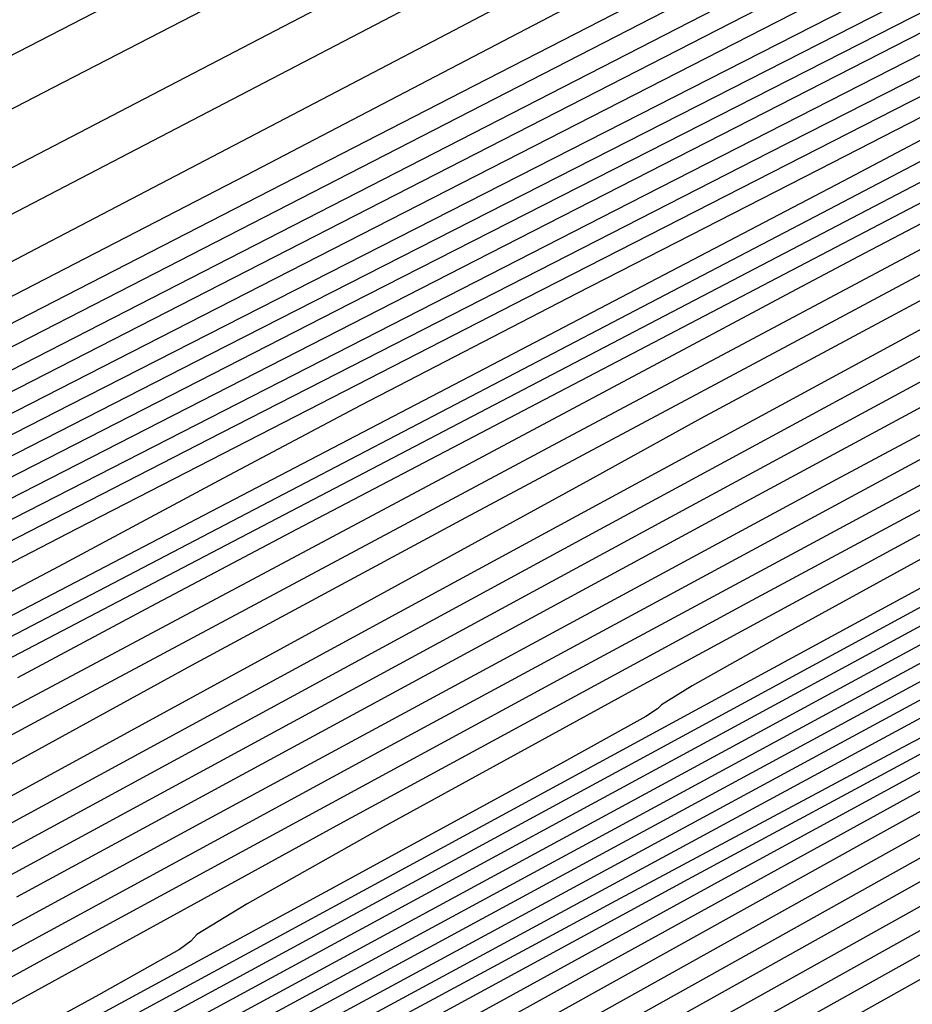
# Model space of a CAD drawing. Extents: x 3249832 to 3255657, y 13789405 to 13793316.
# Tile 342 of 656: x 3254704.17 to 3254708.01, y 13790595.27 to 13790599.49. Entities that reach past the tile are written whole.
import ezdxf

# ---------------------------------------------------------------- set-up
doc = ezdxf.new("R2010")
doc.units = 0
doc.header["$LTSCALE"] = 100
doc.header["$MEASUREMENT"] = 0
for name, color, linetype in [('GRATIO_CON', 10, 'CONTINUOUS'), ('GRATIO_ICON', 7, 'CONTINUOUS'), ('TARGETS_EAST', 7, 'CONTINUOUS')]:
    doc.layers.add(name, color=color, linetype=linetype)

# ---------------------------------------------------------------- blocks, each defined once
blk = doc.blocks.new('Gratio_032316_contours')
at = {"layer": 'GRATIO_CON', "color": 1, "linetype": 'Continuous', "flags": 128}
for points in [[(3254745.6924, 13790619.1713), (3254737.7101, 13790615.3671), (3254730.5014, 13790611.9534), (3254724.616, 13790609.1863), (3254720.45, 13790607.2396), (3254718.2147, 13790606.2023), (3254717.3824, 13790605.8267), (3254717.2405, 13790605.7806), (3254717.1443, 13790605.7612), (3254716.7202, 13790605.5849), (3254715.6623, 13790605.0971), (3254713.8217, 13790604.2207), (3254711.6765, 13790603.1858), (3254709.8618, 13790602.2997), (3254708.853, 13790601.7935), (3254708.4861, 13790601.595), (3254708.4378, 13790601.556), (3254708.3096, 13790601.4856), (3254707.4042, 13790601.0219), (3254704.9498, 13790599.7604), (3254700.5613, 13790597.4967), (3254695.4017, 13790594.8269), (3254691.0213, 13790592.5474)], [(3254746.7874, 13790619.5381), (3254738.2285, 13790615.4618), (3254729.4392, 13790611.2689), (3254721.8086, 13790607.6512), (3254715.8029, 13790604.8212), (3254711.6577, 13790602.8718), (3254709.4526, 13790601.8266), (3254708.6438, 13790601.4325), (3254708.5316, 13790601.3674), (3254708.533, 13790601.3625), (3254708.5322, 13790601.3623), (3254708.5303, 13790601.3647), (3254708.4592, 13790601.3324), (3254707.9742, 13790601.0862), (3254706.6614, 13790600.4116), (3254704.3141, 13790599.2006), (3254701.5544, 13790597.7725), (3254699.2114, 13790596.5532), (3254697.7934, 13790595.8039), (3254696.5255, 13790595.1268), (3254694.3118, 13790593.9597), (3254690.4657, 13790591.9499)], [(3254731.2021, 13790611.9569), (3254722.6446, 13790607.8613), (3254716.4508, 13790604.91), (3254712.5103, 13790603.0452), (3254710.2407, 13790601.9763), (3254709.096, 13790601.4331), (3254708.6764, 13790601.2276), (3254708.6184, 13790601.1927), (3254708.6193, 13790601.1885), (3254708.6191, 13790601.1866), (3254708.6183, 13790601.1862), (3254708.6086, 13790601.1819), (3254708.5449, 13790601.1499), (3254708.3734, 13790601.0622), (3254708.0671, 13790600.9044), (3254707.7071, 13790600.7181), (3254707.4015, 13790600.5591), (3254707.1039, 13790600.4028), (3254706.1501, 13790599.9047), (3254703.7215, 13790598.6401), (3254699.3904, 13790596.3866), (3254694.2941, 13790593.7304), (3254689.9609, 13790591.4601)], [(3254745.5178, 13790618.2094), (3254744.0413, 13790617.6011), (3254742.0538, 13790616.7589), (3254737.8748, 13790614.8441), (3254730.5348, 13790611.3678), (3254721.9074, 13790607.2388), (3254714.5772, 13790603.7154), (3254710.4822, 13790601.7428), (3254708.9741, 13790601.0143), (3254708.7584, 13790600.9098), (3254708.7564, 13790600.912), (3254708.7543, 13790600.914), (3254708.7544, 13790600.9115), (3254708.7133, 13790600.8782), (3254708.4052, 13790600.7014), (3254707.5584, 13790600.2462), (3254706.0365, 13790599.4462), (3254704.2434, 13790598.5088), (3254702.718, 13790597.7096), (3254701.7384, 13790597.1908), (3254700.539, 13790596.5606), (3254698.0929, 13790595.2939), (3254693.6484, 13790593.0063), (3254687.5533, 13790589.8765)], [(3254745.9717, 13790618.248), (3254743.1013, 13790616.9171), (3254740.663, 13790615.8068), (3254739.1068, 13790615.1473), (3254737.2988, 13790614.3756), (3254733.7091, 13790612.7307), (3254727.4314, 13790609.7573), (3254720.053, 13790606.225), (3254713.7846, 13790603.2092), (3254710.2842, 13790601.5179), (3254708.9968, 13790600.8897), (3254708.8146, 13790600.7955), (3254708.8148, 13790600.7936), (3254708.8151, 13790600.7913), (3254708.8182, 13790600.7829), (3254708.6888, 13790600.6948), (3254707.7399, 13790600.1805), (3254705.1466, 13790598.8254), (3254700.3329, 13790596.3409), (3254693.72, 13790592.9426), (3254685.978, 13790588.9723)], [(3254729.5435, 13790610.6172), (3254724.328, 13790608.1468), (3254718.1985, 13790605.2112), (3254712.992, 13790602.7029), (3254710.0861, 13790601.293), (3254709.0193, 13790600.7652), (3254708.8705, 13790600.6817), (3254708.8725, 13790600.6767), (3254708.8733, 13790600.6741), (3254708.8749, 13790600.6697), (3254708.8787, 13790600.661), (3254708.8834, 13790600.6498), (3254708.8876, 13790600.6398), (3254708.7875, 13790600.5809), (3254708.0712, 13790600.2095), (3254706.1248, 13790599.2088), (3254702.4656, 13790597.3297), (3254697.1355, 13790594.595), (3254690.3078, 13790591.0952)], [(3254745.4682, 13790617.5923), (3254743.1661, 13790616.5759), (3254741.7336, 13790615.9708), (3254739.9959, 13790615.205), (3254737.1393, 13790613.8832), (3254733.7945, 13790612.3186), (3254730.9533, 13790611.0016), (3254729.2377, 13790610.2396), (3254727.7888, 13790609.6091), (3254725.3778, 13790608.5037), (3254721.2246, 13790606.5363), (3254716.344, 13790604.1974), (3254712.1994, 13790602.1969), (3254709.8879, 13790601.0684), (3254709.0415, 13790600.6409), (3254708.926, 13790600.5671), (3254708.8616, 13790600.5223), (3254708.3873, 13790600.2728), (3254707.0963, 13790599.6075), (3254704.5962, 13790598.3231), (3254700.5508, 13790596.248), (3254694.6376, 13790593.2182), (3254686.9011, 13790589.2546)], [(3254747.5167, 13790618.3079), (3254742.2522, 13790615.8793), (3254737.7731, 13790613.8176), (3254735.1554, 13790612.6397), (3254733.5352, 13790611.9298), (3254731.5638, 13790611.039), (3254728.3069, 13790609.5184), (3254724.4876, 13790607.7201), (3254721.2437, 13790606.1963), (3254719.3686, 13790605.3319), (3254718.2788, 13790604.8426), (3254717.0464, 13790604.2767), (3254715.0177, 13790603.3157), (3254712.6335, 13790602.1732), (3254710.6089, 13790601.1959), (3254709.4798, 13790600.6447), (3254709.0663, 13790600.4357), (3254709.0097, 13790600.3993), (3254708.7955, 13790600.2835), (3254707.2854, 13790599.5075), (3254703.1857, 13790597.4081), (3254695.8508, 13790593.6519), (3254687.2297, 13790589.2245)], [(3254729.436, 13790609.9093), (3254727.3478, 13790608.9559), (3254723.8907, 13790607.336), (3254719.8342, 13790605.4209), (3254716.3889, 13790603.7937), (3254714.4341, 13790602.8781), (3254713.5238, 13790602.4594), (3254712.8808, 13790602.1633), (3254711.9142, 13790601.7054), (3254710.7783, 13790601.161), (3254709.8137, 13790600.6954), (3254709.2757, 13790600.4328), (3254709.0787, 13790600.3333), (3254709.0517, 13790600.3159), (3254709.0524, 13790600.3134), (3254709.0524, 13790600.312), (3254709.0516, 13790600.3118), (3254708.8555, 13790600.2127), (3254707.4903, 13790599.5159), (3254703.7871, 13790597.6227), (3254697.1632, 13790594.2322), (3254689.3781, 13790590.2347)], [(3254746.0788, 13790617.422), (3254741.0327, 13790615.1109), (3254735.112, 13790612.3714), (3254730.078, 13790610.0428), (3254727.1475, 13790608.7048), (3254725.3593, 13790607.8994), (3254723.2075, 13790606.9089), (3254719.6456, 13790605.235), (3254715.4636, 13790603.257), (3254711.911, 13790601.5735), (3254709.7506, 13790600.5447), (3254707.7997, 13790599.577), (3254704.3887, 13790597.8386), (3254698.4756, 13790594.8129), (3254691.5266, 13790591.2449)], [(3254746.1687, 13790617.3108), (3254743.1153, 13790615.9563), (3254737.7908, 13790613.5125), (3254731.542, 13790610.6175), (3254726.2305, 13790608.1554), (3254723.1734, 13790606.7515), (3254721.5097, 13790605.9973), (3254719.8338, 13790605.2256), (3254717.1322, 13790603.956), (3254713.9603, 13790602.4558), (3254711.2656, 13790601.1789), (3254709.6055, 13790600.388), (3254707.9776, 13790599.5788), (3254704.9896, 13790598.0555), (3254699.7879, 13790595.3938), (3254693.675, 13790592.2552), (3254688.4922, 13790589.5726)], [(3254731.3068, 13790610.3155), (3254724.4018, 13790607.1096), (3254718.5353, 13790604.3806), (3254715.2251, 13790602.845), (3254713.8104, 13790602.1932), (3254713.0861, 13790601.859), (3254712.1053, 13790601.398), (3254710.9538, 13790600.8533), (3254709.9754, 13790600.3896), (3254709.4283, 13790600.1307), (3254709.226, 13790600.0355), (3254709.1963, 13790600.0221), (3254709.1955, 13790600.0221), (3254709.1947, 13790600.0221), (3254709.1938, 13790600.0223), (3254709.0816, 13790599.966), (3254708.3026, 13790599.5689), (3254706.1903, 13790598.4893), (3254702.4121, 13790596.5556), (3254697.9718, 13790594.2756), (3254694.2071, 13790592.327), (3254692.0574, 13790591.1864)], [(3254734.2248, 13790611.5594), (3254728.0648, 13790608.7171), (3254720.8317, 13790605.3557), (3254714.6878, 13790602.4932), (3254711.2509, 13790600.8917), (3254709.9606, 13790600.291), (3254709.7117, 13790600.1753), (3254709.5904, 13790600.1183), (3254709.4478, 13790600.051), (3254709.3262, 13790599.9942), (3254709.1674, 13790599.9169), (3254708.5097, 13790599.5832), (3254706.7913, 13790598.7057), (3254703.7244, 13790597.1364), (3254700.1203, 13790595.2859), (3254697.0645, 13790593.7042), (3254695.3049, 13790592.7707), (3254694.2377, 13790592.182), (3254692.9212, 13790591.4637), (3254690.7032, 13790590.2884)], [(3254731.8502, 13790610.3684), (3254726.1532, 13790607.7391), (3254719.4636, 13790604.63), (3254713.7813, 13790601.9824), (3254710.6062, 13790600.5024), (3254709.4362, 13790599.9573), (3254709.269, 13790599.8792), (3254709.2692, 13790599.8784), (3254709.2694, 13790599.8772), (3254709.2695, 13790599.8761), (3254709.2692, 13790599.8752), (3254709.2685, 13790599.8749), (3254709.2673, 13790599.8753), (3254709.1964, 13790599.8409), (3254708.7098, 13790599.5943), (3254707.3923, 13790598.9221), (3254705.0367, 13790597.7172), (3254702.2687, 13790596.2961), (3254699.9219, 13790595.0814), (3254698.5524, 13790594.3551), (3254697.6054, 13790593.8365), (3254696.2487, 13790593.1046), (3254693.9267, 13790591.8793), (3254691.1921, 13790590.4448)], [(3254732.5108, 13790610.5478), (3254729.5715, 13790609.222), (3254724.4582, 13790606.8622), (3254718.4539, 13790604.0718), (3254713.3536, 13790601.6956), (3254710.5035, 13790600.3678), (3254709.453, 13790599.8788), (3254709.3028, 13790599.8085), (3254709.303, 13790599.8068), (3254709.3033, 13790599.8047), (3254709.3031, 13790599.8033), (3254709.2535, 13790599.7788), (3254708.9134, 13790599.607), (3254707.9933, 13790599.1385), (3254706.3491, 13790598.2979), (3254704.4172, 13790597.3063), (3254702.7794, 13790596.4586), (3254701.7999, 13790595.9394), (3254700.9732, 13790595.491), (3254699.5761, 13790594.7454), (3254697.1502, 13790593.4703), (3254694.2949, 13790591.9748), (3254691.874, 13790590.7039)], [(3254727.3024, 13790607.9614), (3254725.0141, 13790606.9293), (3254721.0682, 13790605.1083), (3254716.4345, 13790602.9552), (3254712.4982, 13790601.1222), (3254710.298, 13790600.0986), (3254709.4863, 13790599.7224), (3254709.3695, 13790599.669), (3254709.3691, 13790599.6677), (3254709.3693, 13790599.6655), (3254709.3695, 13790599.6634), (3254709.363, 13790599.659), (3254709.3174, 13790599.6356), (3254709.1939, 13790599.5727), (3254708.9733, 13790599.4599), (3254708.714, 13790599.3268), (3254708.4942, 13790599.2131), (3254708.2949, 13790599.108), (3254707.7086, 13790598.7999), (3254706.231, 13790598.0272), (3254703.5972, 13790596.6521)], [(3254732.8153, 13790610.2065), (3254729.8953, 13790608.9214), (3254727.4132, 13790607.8327), (3254725.9169, 13790607.1922), (3254724.6983, 13790606.6682), (3254722.7354, 13790605.783), (3254719.3732, 13790604.2313), (3254715.4249, 13790602.3969), (3254712.0706, 13790600.8354), (3254710.1952, 13790599.964), (3254709.503, 13790599.6442), (3254709.403, 13790599.5991), (3254709.3364, 13790599.5635), (3254708.8737, 13790599.3198), (3254707.6177, 13790598.6623), (3254705.37, 13790597.4885), (3254702.7274, 13790596.1083), (3254700.4853, 13790594.9347), (3254699.1916, 13790594.2516), (3254698.4023, 13790593.8271), (3254697.4257, 13790593.3001), (3254695.7829, 13790592.4201), (3254693.8462, 13790591.3793), (3254692.2004, 13790590.4807)], [(3254727.3085, 13790607.6466), (3254724.7362, 13790606.5149), (3254723.2084, 13790605.8558), (3254722.0941, 13790605.375), (3254720.4566, 13790604.6366), (3254717.6782, 13790603.3544), (3254714.4152, 13790601.8386), (3254711.6429, 13790600.5487), (3254710.0925, 13790599.8294), (3254709.5198, 13790599.566), (3254709.4366, 13790599.5292), (3254709.3878, 13790599.5029), (3254709.0501, 13790599.3241), (3254708.1329, 13790598.843), (3254706.4912, 13790597.9851), (3254704.561, 13790596.9767), (3254702.9232, 13790596.1194)], [(3254727.8555, 13790607.7559), (3254724.7217, 13790606.3718), (3254722.0591, 13790605.197), (3254720.5, 13790604.5195), (3254719.4899, 13790604.0818), (3254718.1779, 13790603.4903), (3254715.9832, 13790602.4774), (3254713.4056, 13790601.2802), (3254711.2153, 13790600.2617), (3254709.9901, 13790599.6943), (3254709.5371, 13790599.487), (3254709.4709, 13790599.4584), (3254709.4398, 13790599.4415), (3254709.2268, 13790599.3279), (3254708.6483, 13790599.0234), (3254707.6125, 13790598.4816), (3254706.3945, 13790597.8451), (3254705.3612, 13790597.3041), (3254704.7351, 13790596.9735), (3254704.1632, 13790596.6671)], [(3254727.4801, 13790607.298), (3254725.7514, 13790606.5593), (3254722.8956, 13790605.3052), (3254719.5481, 13790603.8222), (3254716.705, 13790602.5613), (3254715.0831, 13790601.8467), (3254714.2816, 13790601.4954), (3254713.6205, 13790601.1976), (3254712.5932, 13790600.7235), (3254711.3866, 13790600.1631), (3254710.3614, 13790599.6863), (3254709.7879, 13790599.4207), (3254709.5757, 13790599.3238), (3254709.5442, 13790599.3107), (3254709.5431, 13790599.3107), (3254709.5424, 13790599.3099), (3254709.5419, 13790599.3087), (3254709.4914, 13790599.2806), (3254709.1378, 13790599.0912), (3254708.178, 13790598.5794), (3254706.4601, 13790597.664), (3254704.4394, 13790596.5847), (3254702.7227, 13790595.661)], [(3254710.3772, 13790599.6045), (3254709.9345, 13790599.3987), (3254709.6868, 13790599.284), (3254709.5952, 13790599.2421), (3254709.5816, 13790599.2364), (3254709.5812, 13790599.2363), (3254709.581, 13790599.2353), (3254709.5814, 13790599.233), (3254709.5478, 13790599.2108), (3254709.3066, 13790599.0774), (3254708.6495, 13790598.7235), (3254707.4724, 13790598.0943), (3254706.0873, 13790597.3537), (3254704.9105, 13790596.7204), (3254704.1353, 13790596.2944)], [(3254747.3336, 13790616.0098), (3254744.7054, 13790614.8389), (3254740.908, 13790613.1145), (3254735.9712, 13790610.8747), (3254730.8407, 13790608.5548), (3254726.691, 13790606.6892), (3254724.2973, 13790605.6302), (3254722.8359, 13790605.0012), (3254721.0833, 13790604.2435), (3254718.189, 13790602.9673), (3254714.794, 13790601.4585), (3254711.9119, 13790600.1719), (3254710.284, 13790599.4393), (3254709.5611, 13790599.0991), (3254709.1215, 13790598.8666), (3254708.4849, 13790598.5243), (3254707.7353, 13790598.1228), (3254707.0983, 13790597.7799), (3254706.6206, 13790597.5177), (3254705.6334, 13790596.9759), (3254703.2897, 13790595.6983), (3254699.1288, 13790593.4363), (3254694.2378, 13790590.7714), (3254690.0906, 13790588.4925)], [(3254745.7309, 13790615.2017), (3254743.0231, 13790613.9932), (3254739.1097, 13790612.2158), (3254734.0221, 13790609.9075), (3254728.7356, 13790607.516), (3254724.4616, 13790605.5918), (3254722.0162, 13790604.5051), (3254720.6355, 13790603.9071), (3254719.1601, 13790603.2688), (3254716.764, 13790602.2123), (3254713.9531, 13790600.9636), (3254711.5664, 13790599.8995), (3254710.2303, 13790599.3014), (3254709.7192, 13790599.069), (3254709.5949, 13790599.0064), (3254709.4977, 13790598.9532), (3254709.3834, 13790598.8917), (3254709.2862, 13790598.8393), (3254709.1059, 13790598.741), (3254708.2031, 13790598.2504), (3254705.8041, 13790596.9483), (3254701.5167, 13790594.621), (3254696.4768, 13790591.8774), (3254692.2022, 13790589.5321)], [(3254735.5132, 13790610.4185), (3254730.124, 13790607.973), (3254724.5256, 13790605.4385), (3254720.0027, 13790603.3969), (3254717.454, 13790602.255), (3254716.2348, 13790601.7188), (3254715.3139, 13790601.3192), (3254713.914, 13790600.7022), (3254712.2715, 13790599.9731), (3254710.8764, 13790599.3527), (3254710.0961, 13790599.0062), (3254709.8072, 13790598.8794), (3254709.7641, 13790598.863), (3254709.6571, 13790598.8089), (3254708.9225, 13790598.4145), (3254706.9327, 13790597.3385), (3254703.3745, 13790595.4093), (3254699.1924, 13790593.1337), (3254695.6455, 13790591.1883), (3254693.6769, 13790590.0811), (3254692.9659, 13790589.6469), (3254692.8763, 13790589.5521), (3254692.8367, 13790589.496), (3254692.5357, 13790589.3097)], [(3254728.1749, 13790607.0058), (3254722.4205, 13790604.3998), (3254717.7732, 13790602.2995), (3254715.173, 13790601.1299), (3254714.0344, 13790600.6246), (3254713.3908, 13790600.3444), (3254712.489, 13790599.947), (3254711.4308, 13790599.4777), (3254710.5316, 13790599.079), (3254710.0277, 13790598.8574), (3254709.84, 13790598.7781), (3254709.8102, 13790598.7703), (3254709.7142, 13790598.7249), (3254709.0636, 13790598.3785), (3254707.3041, 13790597.4293), (3254704.1591, 13790595.7253)], [(3254731.9166, 13790608.6211), (3254726.2258, 13790606.0386), (3254720.3155, 13790603.361), (3254715.5437, 13790601.2021), (3254712.8919, 13790600.0048), (3254711.8341, 13790599.5305), (3254711.4677, 13790599.3696), (3254711.064, 13790599.192), (3254710.5894, 13790598.9835), (3254710.1841, 13790598.8092), (3254709.8733, 13790598.6739), (3254709.2214, 13790598.342), (3254707.6777, 13790597.5174), (3254704.9443, 13790596.0405), (3254701.7339, 13790594.2955), (3254699.0117, 13790592.8026), (3254697.5008, 13790591.9529), (3254696.9552, 13790591.6197), (3254696.8865, 13790591.547), (3254696.8439, 13790591.4973), (3254696.5279, 13790591.3082), (3254695.6764, 13790590.8357), (3254694.1223, 13790589.9875), (3254692.0783, 13790588.8772)], [(3254730.1933, 13790607.7562), (3254724.4461, 13790605.1476), (3254718.4908, 13790602.4485), (3254713.6888, 13790600.2733), (3254711.0348, 13790599.0708), (3254710.0568, 13790598.6277), (3254709.9162, 13790598.5651), (3254709.914, 13790598.5674), (3254709.9105, 13790598.5718), (3254709.9056, 13790598.5788), (3254709.8311, 13790598.5515), (3254709.3477, 13790598.303), (3254708.0478, 13790597.6092), (3254705.7285, 13790596.3568), (3254703.0045, 13790594.8764)], [(3254727.3852, 13790606.3161), (3254722.3292, 13790604.0201), (3254717.2292, 13790601.7066), (3254713.1687, 13790599.8624), (3254710.9325, 13790598.8406), (3254710.1098, 13790598.4597), (3254709.9914, 13790598.4042), (3254709.9428, 13790598.3868), (3254709.6292, 13790598.2316), (3254708.7904, 13790597.7908), (3254707.2977, 13790596.9888), (3254705.5458, 13790596.0383), (3254704.0609, 13790595.2242), (3254703.2368, 13790594.7607), (3254702.9392, 13790594.5789), (3254702.9017, 13790594.5393), (3254702.8548, 13790594.4993), (3254702.5162, 13790594.306), (3254701.6005, 13790593.8036), (3254699.9254, 13790592.8922), (3254697.7204, 13790591.6956), (3254695.3179, 13790590.3934), (3254693.01, 13790589.1433), (3254690.9265, 13790588.0159)], [(3254729.9373, 13790607.3963), (3254725.9812, 13790605.5959), (3254721.2708, 13790603.4562), (3254716.5982, 13790601.3363), (3254712.9077, 13790599.6599), (3254710.879, 13790598.7324), (3254710.1342, 13790598.3841), (3254710.0305, 13790598.327), (3254710.0324, 13790598.321), (3254710.0325, 13790598.319), (3254710.0301, 13790598.3217), (3254709.9936, 13790598.3121), (3254709.7662, 13790598.2018), (3254709.1601, 13790597.8844), (3254708.0817, 13790597.3056), (3254706.8165, 13790596.6193), (3254705.744, 13790596.0313), (3254705.1488, 13790595.6966), (3254704.9339, 13790595.5653), (3254704.9068, 13790595.5367), (3254704.8584, 13790595.5), (3254704.5122, 13790595.3053), (3254703.5752, 13790594.7929)], [(3254728.3719, 13790606.6035), (3254724.5772, 13790604.8758), (3254720.2124, 13790602.8924), (3254715.9672, 13790600.9659), (3254712.6467, 13790599.457), (3254710.8257, 13790598.6232), (3254710.1573, 13790598.3093), (3254710.0645, 13790598.2568), (3254710.0665, 13790598.2502), (3254710.0668, 13790598.247), (3254710.0653, 13790598.2475), (3254710.0427, 13790598.2413), (3254709.9026, 13790598.1736), (3254709.5294, 13790597.9786), (3254708.8657, 13790597.6226), (3254708.0871, 13790597.2003), (3254707.4271, 13790596.8385), (3254707.0608, 13790596.6325), (3254706.9285, 13790596.5518), (3254706.9119, 13790596.5341), (3254706.862, 13790596.5006), (3254706.5083, 13790596.3045), (3254705.5499, 13790595.7822), (3254703.7942, 13790594.8287)], [(3254712.3857, 13790599.254), (3254710.7723, 13790598.5142), (3254710.1804, 13790598.2349), (3254710.0987, 13790598.1876), (3254710.1008, 13790598.1816), (3254710.1017, 13790598.178), (3254710.1019, 13790598.1758), (3254710.1016, 13790598.1742), (3254710.101, 13790598.1735), (3254710.0999, 13790598.1739), (3254710.0911, 13790598.1717), (3254710.0385, 13790598.1463), (3254709.8985, 13790598.0732), (3254709.6496, 13790597.9397), (3254709.3576, 13790597.7814), (3254709.1102, 13790597.6457), (3254708.9728, 13790597.5684), (3254708.9232, 13790597.5382), (3254708.917, 13790597.5315), (3254708.8656, 13790597.5013), (3254708.5044, 13790597.3038), (3254707.5247, 13790596.7715), (3254705.7286, 13790595.797), (3254703.3626, 13790594.514)], [(3254728.7895, 13790606.513), (3254726.6035, 13790605.5511), (3254723.6754, 13790604.225), (3254720.3652, 13790602.7153), (3254717.0371, 13790601.2009), (3254714.0742, 13790599.8545), (3254711.8639, 13790598.8478), (3254710.6657, 13790598.2951), (3254710.2269, 13790598.0845), (3254710.1669, 13790598.0471), (3254710.1685, 13790598.0419), (3254710.1688, 13790598.0398), (3254710.1681, 13790598.0395), (3254710.1303, 13790598.0198), (3254709.8715, 13790597.8807), (3254709.1711, 13790597.5019), (3254707.8736, 13790596.7989), (3254706.0827, 13790595.8282), (3254703.9672, 13790594.6819)], [(3254727.2355, 13790605.7302), (3254725.0154, 13790604.7495), (3254722.1099, 13790603.4322), (3254718.9612, 13790601.9952), (3254715.9787, 13790600.637), (3254713.4432, 13790599.4843), (3254711.6028, 13790598.6453), (3254710.6119, 13790598.1873), (3254710.2492, 13790598.0122), (3254710.1993, 13790597.9809), (3254710.1738, 13790597.9634), (3254709.9922, 13790597.8649), (3254709.5008, 13790597.5998), (3254708.5767, 13790597.0996), (3254707.2196, 13790596.3643), (3254705.46, 13790595.4111), (3254703.3696, 13790594.2793), (3254701.1856, 13790593.0977), (3254699.186, 13790592.0172), (3254697.5453, 13790591.1314), (3254696.022, 13790590.3048), (3254694.2707, 13790589.3442), (3254692.0665, 13790588.1245)], [(3254727.5992, 13790605.6834), (3254726.9567, 13790605.4695), (3254725.6814, 13790604.9475), (3254723.4273, 13790603.948), (3254720.5445, 13790602.6394), (3254717.5571, 13790601.275), (3254714.9203, 13790600.0732), (3254712.812, 13790599.1143), (3254711.3413, 13790598.4438), (3254710.5573, 13790598.0813), (3254710.2702, 13790597.9428), (3254710.2307, 13790597.9179), (3254710.2161, 13790597.9069), (3254710.1117, 13790597.8501), (3254709.8299, 13790597.6982), (3254709.2796, 13790597.4005), (3254708.3564, 13790596.9004), (3254706.9528, 13790596.1402), (3254705.0377, 13790595.1036), (3254702.8881, 13790593.9407)], [(3254727.4376, 13790605.4031), (3254726.618, 13790605.0975), (3254726.0799, 13790604.9286), (3254725.4269, 13790604.7034), (3254724.1274, 13790604.1648), (3254721.8392, 13790603.1464), (3254718.979, 13790601.8466), (3254716.1531, 13790600.5548), (3254713.8618, 13790599.5095), (3254712.1808, 13790598.7443), (3254711.0797, 13790598.2423), (3254710.5026, 13790597.9754), (3254710.2912, 13790597.8734), (3254710.2621, 13790597.8549), (3254710.2098, 13790597.8242), (3254709.8437, 13790597.6255), (3254708.8511, 13790597.0888), (3254707.0546, 13790596.1168), (3254704.8155, 13790594.9056), (3254702.6302, 13790593.7245)], [(3254715.848, 13790600.261), (3254713.3451, 13790599.1145), (3254711.745, 13790598.3819), (3254710.9185, 13790598.0044), (3254710.5566, 13790597.8392), (3254710.3932, 13790597.7636), (3254710.3332, 13790597.7347), (3254710.3246, 13790597.7294), (3254710.2918, 13790597.711), (3254710.066, 13790597.5889), (3254709.4549, 13790597.2584), (3254708.3399, 13790596.6553), (3254706.8975, 13790595.8753), (3254705.3778, 13790595.0547), (3254703.945, 13790594.2816)], [(3254727.2276, 13790604.9104), (3254725.9881, 13790604.4002), (3254725.3646, 13790604.1547), (3254724.8217, 13790603.9444), (3254723.9638, 13790603.6002), (3254722.9518, 13790603.1946), (3254722.0859, 13790602.8605), (3254721.5243, 13790602.6653), (3254720.8556, 13790602.4137), (3254719.5263, 13790601.8447), (3254717.1885, 13790600.7922), (3254714.3161, 13790599.4694), (3254711.5885, 13790598.1842), (3254709.5253, 13790597.1738), (3254708.0063, 13790596.3915), (3254706.7516, 13790595.7198), (3254705.4933, 13790595.0413), (3254704.0129, 13790594.2376), (3254702.1043, 13790593.1906), (3254699.6652, 13790591.8408), (3254697.0098, 13790590.3647), (3254694.5563, 13790588.9975), (3254692.6433, 13790587.9295)], [(3254716.278, 13790600.3034), (3254713.9432, 13790599.2389), (3254711.9603, 13790598.33), (3254710.8521, 13790597.8218), (3254710.4436, 13790597.6345), (3254710.385, 13790597.6076), (3254710.3728, 13790597.6004), (3254710.2885, 13790597.5539), (3254710.0595, 13790597.4292), (3254709.6263, 13790597.1945), (3254708.9802, 13790596.8455), (3254708.1257, 13790596.385), (3254707.0417, 13790595.8009), (3254705.606, 13790595.0214), (3254703.671, 13790593.9599)], [(3254715.3438, 13790599.802), (3254713.391, 13790598.9118), (3254711.7324, 13790598.1518), (3254710.8053, 13790597.7269), (3254710.4632, 13790597.5705), (3254710.4138, 13790597.5477), (3254710.4116, 13790597.5454), (3254710.3975, 13790597.5362), (3254710.3595, 13790597.5142), (3254710.2675, 13790597.4636), (3254710.0204, 13790597.3303), (3254709.4991, 13790597.0501), (3254708.5899, 13790596.5605), (3254707.199, 13790595.8052), (3254705.2377, 13790594.7291), (3254702.7047, 13790593.3274)], [(3254715.0853, 13790599.5097), (3254714.4879, 13790599.2543), (3254713.4753, 13790598.7993), (3254712.2867, 13790598.2576), (3254711.2768, 13790597.7954), (3254710.7116, 13790597.5374), (3254710.5023, 13790597.4429), (3254710.4714, 13790597.4298), (3254710.4641, 13790597.4263), (3254710.4175, 13790597.4011), (3254710.2915, 13790597.333), (3254710.0034, 13790597.1768), (3254709.2993, 13790596.7899), (3254707.8826, 13790596.0054), (3254705.5994, 13790594.7362), (3254702.8661, 13790593.2144)], [(3254727.7505, 13790604.5971), (3254725.3545, 13790603.6125), (3254722.5461, 13790602.4365), (3254720.1623, 13790601.4337), (3254718.8031, 13790600.8661), (3254718.1191, 13790600.5873), (3254717.5236, 13790600.3485), (3254716.5829, 13790599.9656), (3254715.4754, 13790599.5136), (3254714.5324, 13790599.1322), (3254713.9823, 13790598.9165), (3254713.6426, 13790598.7837), (3254713.2281, 13790598.6066), (3254712.5411, 13790598.2979), (3254711.7346, 13790597.9305), (3254711.0492, 13790597.617), (3254710.6653, 13790597.4422), (3254710.5229, 13790597.3782), (3254710.5017, 13790597.3691), (3254710.4405, 13790597.3345), (3254710.0147, 13790597.0959), (3254708.8588, 13790596.4507), (3254706.7638, 13790595.2831), (3254704.1472, 13790593.825)], [(3254716.0639, 13790599.6293), (3254715.1067, 13790599.2387), (3254713.9802, 13790598.7775), (3254713.0217, 13790598.3866), (3254712.4739, 13790598.1667), (3254712.2, 13790598.0577), (3254711.9684, 13790597.9589), (3254711.6069, 13790597.7965), (3254711.1827, 13790597.6032), (3254710.8221, 13790597.4383), (3254710.6202, 13790597.3462), (3254710.5456, 13790597.3117), (3254710.5353, 13790597.3043), (3254710.4843, 13790597.2702), (3254710.1193, 13790597.0597), (3254709.1247, 13790596.4996), (3254707.3163, 13790595.4888), (3254705.0335, 13790594.2157), (3254702.747, 13790592.9407)], [(3254727.3538, 13790604.145), (3254726.6163, 13790603.8853), (3254725.1883, 13790603.3257), (3254722.7102, 13790602.3024), (3254719.8037, 13790601.083), (3254717.3362, 13790600.043), (3254715.9291, 13790599.4525), (3254715.2209, 13790599.1603), (3254714.6043, 13790598.9101), (3254713.6306, 13790598.5118), (3254712.4849, 13790598.0413), (3254711.511, 13790597.6409), (3254710.9655, 13790597.417), (3254710.7574, 13790597.3317), (3254710.7085, 13790597.3113), (3254710.6727, 13790597.295), (3254710.6313, 13790597.274), (3254710.5974, 13790597.2525), (3254710.5366, 13790597.2097), (3254710.2249, 13790597.0239), (3254709.3907, 13790596.5484), (3254707.8687, 13790595.6946), (3254705.9197, 13790594.6063), (3254703.9108, 13790593.4858)], [(3254717.0614, 13790599.7295), (3254714.5102, 13790598.6523), (3254713.0735, 13790598.0464), (3254712.4696, 13790597.7938), (3254712.1808, 13790597.6757), (3254711.7981, 13790597.5191), (3254711.3478, 13790597.3339), (3254710.9652, 13790597.1759), (3254710.7513, 13790597.0869), (3254710.6725, 13790597.0536), (3254710.661, 13790597.0485), (3254710.6603, 13790597.049), (3254710.6597, 13790597.0496), (3254710.6594, 13790597.0494), (3254710.6325, 13790597.0326), (3254710.4428, 13790596.9242), (3254709.9269, 13790596.6343), (3254708.9749, 13790596.1026), (3254707.6924, 13790595.3872), (3254706.2384, 13790594.5759), (3254704.7744, 13790593.7579), (3254703.4713, 13790593.0276)], [(3254718.7436, 13790600.3372), (3254715.6903, 13790599.0527), (3254713.0971, 13790597.957), (3254711.6462, 13790597.3436), (3254711.0982, 13790597.1123), (3254710.9834, 13790597.0643), (3254710.9144, 13790597.036), (3254710.8327, 13790597.0032), (3254710.7625, 13790596.9766), (3254710.7218, 13790596.9641), (3254710.7051, 13790596.962), (3254710.7012, 13790596.9638), (3254710.6817, 13790596.9538), (3254710.5504, 13790596.8795), (3254710.1941, 13790596.6794), (3254709.5278, 13790596.3072), (3254708.5787, 13790595.7777), (3254707.4022, 13790595.121), (3254706.0825, 13790594.3833), (3254704.8197, 13790593.6757), (3254703.8428, 13790593.1256)], [(3254717.8578, 13790599.8669), (3254715.0411, 13790598.6826), (3254712.648, 13790597.6736), (3254711.3093, 13790597.1117), (3254710.8144, 13790596.9072), (3254710.7419, 13790596.8803), (3254710.7305, 13790596.8755), (3254710.6578, 13790596.8348), (3254710.4613, 13790596.7245), (3254710.0806, 13790596.5119), (3254709.465, 13790596.1683), (3254708.566, 13790595.6661), (3254707.3907, 13790595.0088), (3254706.1682, 13790594.3238), (3254705.1832, 13790593.7697), (3254704.6439, 13790593.4624), (3254704.4518, 13790593.3467), (3254704.4318, 13790593.3248), (3254704.4318, 13790593.3248), (3254704.3943, 13790593.2911), (3254704.0913, 13790593.1092)]]:
    blk.add_lwpolyline(points, dxfattribs=at)
at = {"layer": 'GRATIO_ICON', "color": 7, "linetype": 'Continuous', "flags": 128}
for points in [[(3254746.8444, 13790619.1592), (3254742.1606, 13790617.0154), (3254733.9052, 13790613.1068), (3254724.1756, 13790608.4519), (3254715.85, 13790604.4537), (3254711.0931, 13790602.1689), (3254709.2177, 13790601.2695), (3254708.8233, 13790601.0815), (3254708.7384, 13790601.0414), (3254708.7064, 13790601.0274), (3254708.6998, 13790601.0282), (3254708.696, 13790601.0338), (3254708.6918, 13790601.0397), (3254708.6892, 13790601.0426), (3254708.5989, 13790600.9932), (3254707.9667, 13790600.658), (3254706.2473, 13790599.7575), (3254703.1676, 13790598.1521), (3254699.5429, 13790596.2621), (3254696.4608, 13790594.648), (3254694.6222, 13790593.6718), (3254693.1818, 13790592.9034), (3254690.9082, 13790591.7142)], [(3254745.8223, 13790617.6332), (3254741.6207, 13790615.705), (3254739.1608, 13790614.6078), (3254737.6344, 13790613.9503), (3254735.7799, 13790613.122), (3254732.7231, 13790611.7008), (3254729.141, 13790610.0194), (3254726.0985, 13790608.5989), (3254724.3031, 13790607.7858), (3254723.0338, 13790607.2259), (3254721.2121, 13790606.3902), (3254718.1211, 13790604.926), (3254714.4888, 13790603.1853), (3254711.4041, 13790601.6964), (3254709.6838, 13790600.8566), (3254709.0539, 13790600.5383), (3254708.9679, 13790600.4832), (3254708.937, 13790600.4584), (3254708.7036, 13790600.3339), (3254708.0678, 13790600.0054), (3254706.7269, 13790599.3163), (3254703.966, 13790597.9009), (3254698.9674, 13790595.3412), (3254691.424, 13790591.4778)], [(3254744.9304, 13790616.5723), (3254743.3616, 13790615.923), (3254740.1518, 13790614.4907), (3254734.5488, 13790611.914), (3254727.9719, 13790608.8636), (3254722.3829, 13790606.268), (3254719.1992, 13790604.7982), (3254717.66, 13790604.0952), (3254716.46, 13790603.5423), (3254714.6188, 13790602.677), (3254712.4569, 13790601.6546), (3254710.62, 13790600.7845), (3254709.4602, 13790600.2314), (3254708.1555, 13790599.5805), (3254705.5904, 13790598.2723), (3254701.1001, 13790595.9747), (3254695.8234, 13790593.2654), (3254691.3497, 13790590.9498)], [(3254727.2928, 13790608.0757), (3254722.7632, 13790605.9852), (3254717.4442, 13790603.5135), (3254712.9259, 13790601.4089), (3254710.4007, 13790600.2332), (3254709.4697, 13790599.8006), (3254709.3362, 13790599.7387), (3254709.3362, 13790599.7371), (3254709.3365, 13790599.7349), (3254709.3365, 13790599.7331), (3254709.3084, 13790599.7188), (3254709.1155, 13790599.6212), (3254708.5937, 13790599.3555), (3254707.6612, 13790598.8789), (3254706.5656, 13790598.3166), (3254705.6368, 13790597.8358), (3254705.0474, 13790597.5237), (3254704.3409, 13790597.1455), (3254702.9036, 13790596.3863), (3254700.3737, 13790595.0612), (3254697.3976, 13790593.5048), (3254694.8737, 13790592.1816), (3254693.43, 13790591.4161), (3254692.614, 13790590.973)], [(3254709.889, 13790599.5575), (3254709.5563, 13790599.4057), (3254709.5072, 13790599.3854), (3254709.5059, 13790599.386), (3254709.5052, 13790599.3856), (3254709.5049, 13790599.3845), (3254709.4924, 13790599.3766), (3254709.404, 13790599.3291), (3254709.1639, 13790599.2027), (3254708.7338, 13790598.9777), (3254708.2281, 13790598.7135), (3254707.7991, 13790598.4888), (3254707.5069, 13790598.3344), (3254707.0437, 13790598.087), (3254706.0097, 13790597.5353), (3254704.1794, 13790596.5596), (3254702.0257, 13790595.4081)], [(3254737.3115, 13790611.3171), (3254732.0731, 13790608.9403), (3254726.6306, 13790606.4773), (3254722.2321, 13790604.4943), (3254719.7351, 13790603.38), (3254718.4351, 13790602.8129), (3254717.237, 13790602.294), (3254715.339, 13790601.4572), (3254713.1124, 13790600.4684), (3254711.2218, 13790599.6261), (3254710.1656, 13790599.1546), (3254709.7763, 13790598.9801), (3254709.7203, 13790598.9545), (3254709.7197, 13790598.954), (3254709.7188, 13790598.9542), (3254709.7179, 13790598.9548), (3254709.6, 13790598.8926), (3254708.7814, 13790598.4504), (3254706.5612, 13790597.2477), (3254702.5899, 13790595.0933), (3254697.9218, 13790592.5528), (3254693.9625, 13790590.3811), (3254691.7649, 13790589.1452)], [(3254728.7892, 13790607.0362), (3254723.3876, 13790604.584), (3254717.86, 13790602.0776), (3254713.429, 13790600.0675), (3254710.9841, 13790598.9546), (3254710.0837, 13790598.5425), (3254709.953, 13790598.4853), (3254709.8909, 13790598.4636), (3254709.491, 13790598.2637), (3254708.4203, 13790597.6984), (3254706.5134, 13790596.6723), (3254704.2752, 13790595.4573), (3254702.3778, 13790594.417), (3254701.3248, 13790593.8248), (3254700.9446, 13790593.5925), (3254700.8966, 13790593.5418), (3254700.8512, 13790593.4986), (3254700.5201, 13790593.3067), (3254699.6258, 13790592.8143), (3254697.9911, 13790591.924), (3254695.8397, 13790590.7561), (3254693.4959, 13790589.4857), (3254691.2443, 13790588.2662)], [(3254728.1916, 13790606.3526), (3254725.2409, 13790605.0178), (3254721.7692, 13790603.4355), (3254718.0955, 13790601.7647), (3254714.7052, 13790600.2248), (3254712.1249, 13790599.0503), (3254710.7192, 13790598.4032), (3254710.204, 13790598.1574), (3254710.133, 13790598.1143), (3254710.1345, 13790598.1085), (3254710.1346, 13790598.1057), (3254710.1341, 13790598.1047), (3254710.0857, 13790598.0785), (3254709.7505, 13790597.8969), (3254708.8414, 13790597.4042), (3254707.1705, 13790596.4982), (3254704.9458, 13790595.2921), (3254702.4744, 13790593.9528), (3254700.0335, 13790592.6308), (3254697.7805, 13790591.4117), (3254695.8431, 13790590.3647), (3254694.2723, 13790589.5167), (3254692.8139, 13790588.7253), (3254691.1372, 13790587.8057)], [(3254727.741, 13790605.3828), (3254726.9161, 13790605.054), (3254725.9423, 13790604.6669), (3254725.1073, 13790604.3518), (3254724.5606, 13790604.1738), (3254723.8971, 13790603.9374), (3254722.5733, 13790603.382), (3254720.2511, 13790602.3448), (3254717.4135, 13790601.0538), (3254714.7491, 13790599.8347), (3254712.8034, 13790598.9457), (3254711.5496, 13790598.3743), (3254710.8182, 13790598.0407), (3254710.4479, 13790597.8695), (3254710.3122, 13790597.804), (3254710.2933, 13790597.7921), (3254710.2509, 13790597.7675), (3254709.9549, 13790597.6071), (3254709.1531, 13790597.1734), (3254707.6973, 13790596.3859), (3254705.8566, 13790595.3904), (3254704.004, 13790594.3896)], [(3254715.7477, 13790599.9019), (3254714.4095, 13790599.3006), (3254712.8389, 13790598.5847), (3254711.5046, 13790597.9736), (3254710.7584, 13790597.6321), (3254710.4828, 13790597.5067), (3254710.4426, 13790597.4887), (3254710.426, 13790597.4793), (3254710.3123, 13790597.4171), (3254710.0038, 13790597.2504), (3254709.3901, 13790596.919), (3254708.3094, 13790596.3299), (3254706.5873, 13790595.3818), (3254704.1601, 13790594.0361)], [(3254727.844, 13790604.2027), (3254726.7666, 13790603.7692), (3254726.1054, 13790603.5306), (3254725.3575, 13790603.2625), (3254723.9072, 13790602.69), (3254721.388, 13790601.6473), (3254718.4326, 13790600.4062), (3254715.9232, 13790599.3477), (3254714.5008, 13790598.7492), (3254713.841, 13790598.4753), (3254713.3781, 13790598.287), (3254712.6818, 13790598.0018), (3254711.8628, 13790597.664), (3254711.1674, 13790597.3741), (3254710.7445, 13790597.188), (3254710.354, 13790596.9829), (3254709.6589, 13790596.5916), (3254708.4219, 13790595.8986), (3254706.8061, 13790594.9968), (3254705.0746, 13790594.0309), (3254703.4663, 13790593.1324)]]:
    blk.add_lwpolyline(points, dxfattribs=at)

msp = doc.modelspace()

# ---------------------------------------------------------------- linework, layer by layer
at = {"layer": 'TARGETS_EAST', "color": 1, "const_width": 2.5}
msp.add_lwpolyline([(3254706.2075, 13790587.8749, 1), (3254723.7075, 13790587.8749, 1)], format="xyb", close=True, dxfattribs=at)

# ---------------------------------------------------------------- block references
at = {"layer": 'TARGETS_EAST'}
msp.add_blockref('Gratio_032316_contours', (0, 0), dxfattribs=at)

doc.saveas('drawing.dxf')
